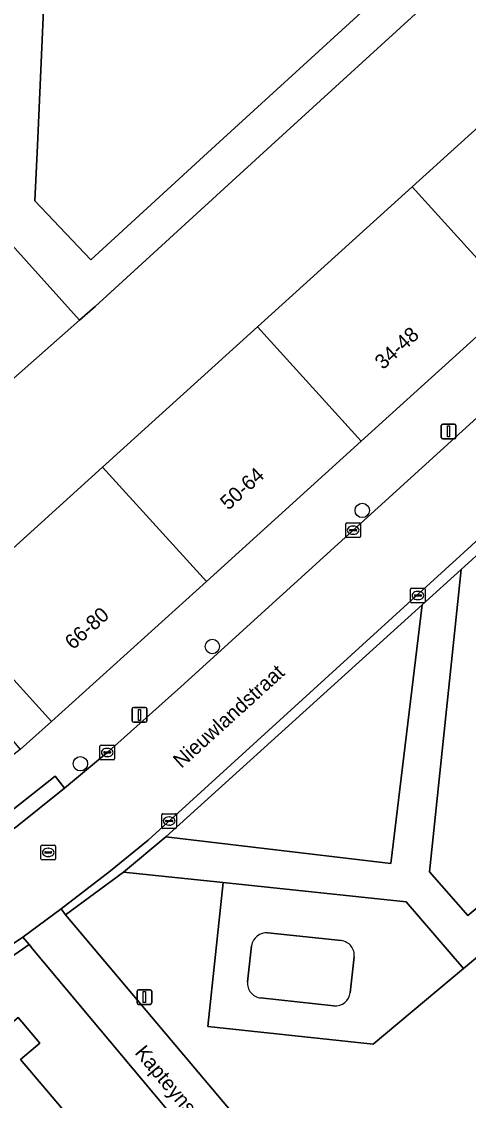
# Model space of a CAD drawing. Extents: x 159888 to 160761, y 384031 to 384750.
# Drawn here: x 160389.3 to 160419.7, y 384185.1 to 384258.4 of the extents above; entities that cross this region are included whole.
import ezdxf

# ---------------------------------------------------------------- set-up
doc = ezdxf.new("R2010")
doc.units = 0
for name, color, linetype in [('IMGEO_Boom', 7, 'Continuous'), ('IMGEO_Erf', 7, 'Continuous'), ('IMGEO_Groenvoorziening', 7, 'Continuous'), ('IMGEO_Kolk', 7, 'Continuous'), ('IMGEO_Lichtmast', 7, 'Continuous'), ('IMGEO_Openbare_ruimte_label', 7, 'Continuous'), ('IMGEO_Pand', 7, 'Continuous'), ('IMGEO_Pand_nummerreeks', 7, 'Continuous'), ('IMGEO_Rijbaan_lokaal_open', 7, 'Continuous'), ('IMGEO_Rioolput', 7, 'Continuous'), ('IMGEO_Voetpad_halfverhard', 7, 'Continuous'), ('IMGEO_Voetpad_open', 7, 'Continuous')]:
    doc.layers.add(name, color=color, linetype=linetype)

msp = doc.modelspace()

# ---------------------------------------------------------------- linework, layer by layer
at = {"layer": 'IMGEO_Boom'}
for centre in [(160412.495, 384225.187), (160402.299, 384215.935), (160393.33, 384207.96)]:
    msp.add_circle(centre, 0.489, dxfattribs=at)
at = {"layer": 'IMGEO_Erf'}
for points in [[(160415.894, 384247.195), (160418.994, 384250), (160426.423, 384256.722), (160436.74, 384266.058), (160437.684, 384267.073), (160432.866, 384274.257), (160406.309, 384250), (160394.332, 384239.06), (160393.278, 384238.132), (160385.071, 384230.903), (160377.553, 384231.423), (160373.824, 384235.664), (160374.226, 384244.326), (160369.777, 384244.623), (160364.144, 384239.222), (160389.244, 384208.933), (160391.374, 384210.83), (160384.306, 384218.612), (160394.835, 384228.14), (160405.365, 384237.667)], [(160445.745, 384203.546), (160456.575, 384212.575), (160467.421, 384221.617), (160468.175, 384222.224), (160462.762, 384230.216), (160419.38, 384194.033), (160413.229, 384188.902), (160401.999, 384190.089), (160403.03, 384199.875), (160396.267, 384200.587), (160392.322, 384197.688), (160392.679, 384197.264), (160418.154, 384167.028), (160419.883, 384168.51), (160413.255, 384176.46), (160424.085, 384185.489), (160434.915, 384194.518)], [(160416.754, 384163.478), (160415.675, 384164.808), (160415.333, 384165.23), (160390.189, 384195.245), (160389.837, 384195.662), (160374.65, 384185.092), (160396.428, 384153.672), (160398.179, 384151.117)], [(160398.757, 384176.656), (160408.329, 384165.398), (160409.667, 384166.525), (160411.148, 384164.766), (160403.853, 384158.617), (160402.339, 384160.413), (160402.678, 384160.699), (160393.207, 384171.937), (160383.736, 384183.175), (160383.291, 384182.8), (160381.81, 384184.558), (160389.098, 384190.7), (160390.568, 384188.957), (160389.246, 384187.843)]]:
    msp.add_lwpolyline(points, close=True, dxfattribs=at)
at = {"layer": 'IMGEO_Groenvoorziening'}
for points in [[(160418.424, 384293.635), (160415.176, 384290.342), (160415.838, 384289.689), (160407.979, 384281.961), (160396.416, 384270.415), (160395.73, 384269.729), (160395.281, 384270.172), (160391.104, 384265.938), (160390.406, 384250), (160390.241, 384246.234), (160394.04, 384242.242), (160402.528, 384250), (160431.422, 384276.411)], [(160411.06, 384195.931), (160406.074, 384196.458)], [(160404.976, 384195.576), (160404.7, 384193.138)], [(160411.673, 384192.386), (160411.949, 384194.824)], [(160405.588, 384192.031), (160410.574, 384191.504)]]:
    msp.add_lwpolyline(points, dxfattribs=at)
for points in [[(160419.212, 384221.179), (160417.064, 384200.601), (160419.671, 384197.644), (160461.362, 384232.282), (160452.167, 384245.857), (160447.736, 384241.886), (160445.123, 384244.678)], [(160399.146, 384202.981), (160414.45, 384201.178), (160416.564, 384218.778)]]:
    msp.add_lwpolyline(points, close=True, dxfattribs=at)
for centre, radius, start, end in [((160405.969, 384195.464), 1, 83.9844, 173.56395), ((160410.954, 384194.936), 1.001, 353.60163, 83.93227), ((160405.695, 384193.026), 1.001, 173.60592, 263.86502), ((160410.678, 384192.5), 1.001, 264.02483, 353.47259)]:
    msp.add_arc(centre, radius, start, end, dxfattribs=at)
at = {"layer": 'IMGEO_Kolk'}
for p, q in [((160411.375, 384223.419), (160411.375, 384224.271)), ((160411.45, 384224.345), (160412.302, 384224.345)), ((160411.863, 384224.125), (160411.888, 384224.125)), ((160412.376, 384224.271), (160412.376, 384223.419)), ((160412.302, 384223.345), (160411.45, 384223.345)), ((160411.634, 384223.839), (160411.634, 384223.851)), ((160412.072, 384223.802), (160411.674, 384223.802)), ((160411.677, 384223.888), (160412.075, 384223.888)), ((160411.886, 384223.565), (160411.861, 384223.565)), ((160412.118, 384223.851), (160412.118, 384223.839)), ((160415.78, 384218.975), (160415.78, 384219.827)), ((160415.855, 384219.901), (160416.707, 384219.901)), ((160416.268, 384219.681), (160416.293, 384219.681)), ((160416.781, 384219.827), (160416.781, 384218.975)), ((160416.707, 384218.901), (160415.855, 384218.901)), ((160416.039, 384219.395), (160416.039, 384219.407)), ((160416.477, 384219.358), (160416.079, 384219.358)), ((160416.082, 384219.444), (160416.48, 384219.444)), ((160416.291, 384219.121), (160416.266, 384219.121)), ((160416.523, 384219.407), (160416.523, 384219.395)), ((160394.656, 384208.304), (160394.656, 384209.156)), ((160394.731, 384209.23), (160395.583, 384209.23)), ((160394.915, 384208.724), (160394.915, 384208.736)), ((160395.353, 384208.687), (160394.955, 384208.687)), ((160394.958, 384208.773), (160395.356, 384208.773)), ((160395.144, 384209.01), (160395.169, 384209.01)), ((160395.399, 384208.736), (160395.399, 384208.724)), ((160395.657, 384209.156), (160395.657, 384208.304)), ((160395.583, 384208.23), (160394.731, 384208.23)), ((160395.167, 384208.45), (160395.142, 384208.45)), ((160398.868, 384203.64), (160398.868, 384204.492)), ((160398.943, 384204.566), (160399.795, 384204.566)), ((160399.356, 384204.346), (160399.381, 384204.346)), ((160399.869, 384204.492), (160399.869, 384203.64)), ((160399.795, 384203.566), (160398.943, 384203.566)), ((160399.127, 384204.06), (160399.127, 384204.072)), ((160399.565, 384204.023), (160399.167, 384204.023)), ((160399.17, 384204.109), (160399.568, 384204.109)), ((160399.379, 384203.786), (160399.354, 384203.786)), ((160399.611, 384204.072), (160399.611, 384204.06))]:
    msp.add_line(p, q, dxfattribs=at)
for points in [[(160411.375, 384223.419), (160411.375, 384224.271)], [(160411.45, 384224.345), (160412.302, 384224.345)], [(160412.376, 384224.271), (160412.376, 384223.419)], [(160412.302, 384223.345), (160411.45, 384223.345)], [(160415.78, 384218.975), (160415.78, 384219.827)], [(160415.855, 384219.901), (160416.707, 384219.901)], [(160416.781, 384219.827), (160416.781, 384218.975)], [(160416.707, 384218.901), (160415.855, 384218.901)], [(160394.656, 384208.304), (160394.656, 384209.156)], [(160394.731, 384209.23), (160395.583, 384209.23)], [(160395.657, 384209.156), (160395.657, 384208.304)], [(160395.583, 384208.23), (160394.731, 384208.23)], [(160398.868, 384203.64), (160398.868, 384204.492)], [(160398.943, 384204.566), (160399.795, 384204.566)], [(160399.869, 384204.492), (160399.869, 384203.64)], [(160399.795, 384203.566), (160398.943, 384203.566)]]:
    msp.add_lwpolyline(points, dxfattribs=at)
for centre, radius, start, end in [((160411.452, 384224.269), 0.0765, 91.55205, 178.44795), ((160411.452, 384224.269), 0.0765, 91.55205, 178.44795), ((160412.3, 384224.269), 0.0765, 1.55205, 88.44795), ((160412.3, 384224.269), 0.0765, 1.55205, 88.44795), ((160411.452, 384223.421), 0.0765, 181.55205, 268.44795), ((160411.452, 384223.421), 0.0765, 181.55205, 268.44795), ((160411.674, 384223.848), 0.0403, 85.87752, 175.75265), ((160411.671, 384223.838), 0.0366, 178.93798, 274.71019), ((160412.075, 384223.845), 0.043, 264.86636, 352.45326), ((160412.079, 384223.85), 0.0386, 1.73085, 96.63898), ((160412.3, 384223.421), 0.0765, 271.55205, 358.44795), ((160412.3, 384223.421), 0.0765, 271.55205, 358.44795), ((160415.857, 384219.825), 0.0765, 91.55205, 178.44795), ((160415.857, 384219.825), 0.0765, 91.55205, 178.44795), ((160416.705, 384219.825), 0.0765, 1.55205, 88.44795), ((160416.705, 384219.825), 0.0765, 1.55205, 88.44795), ((160415.857, 384218.977), 0.0765, 181.55205, 268.44795), ((160415.857, 384218.977), 0.0765, 181.55205, 268.44795), ((160416.079, 384219.404), 0.0403, 85.87752, 175.75265), ((160416.076, 384219.394), 0.0366, 178.93798, 274.71019), ((160416.48, 384219.401), 0.043, 264.86636, 352.45326), ((160416.484, 384219.406), 0.0386, 1.73085, 96.63898), ((160416.705, 384218.977), 0.0765, 271.55205, 358.44795), ((160416.705, 384218.977), 0.0765, 271.55205, 358.44795), ((160394.733, 384209.154), 0.0765, 91.55205, 178.44795), ((160394.733, 384209.154), 0.0765, 91.55205, 178.44795), ((160394.955, 384208.733), 0.0403, 85.87752, 175.75265), ((160394.952, 384208.723), 0.0366, 178.93798, 274.71019), ((160395.356, 384208.73), 0.043, 264.86636, 352.45326), ((160395.36, 384208.735), 0.0386, 1.73085, 96.63898), ((160395.581, 384209.154), 0.0765, 1.55205, 88.44795), ((160395.581, 384209.154), 0.0765, 1.55205, 88.44795), ((160394.733, 384208.306), 0.0765, 181.55205, 268.44795), ((160394.733, 384208.306), 0.0765, 181.55205, 268.44795), ((160395.581, 384208.306), 0.0765, 271.55205, 358.44795), ((160395.581, 384208.306), 0.0765, 271.55205, 358.44795), ((160398.945, 384204.49), 0.0765, 91.55205, 178.44795), ((160398.945, 384204.49), 0.0765, 91.55205, 178.44795), ((160399.793, 384204.49), 0.0765, 1.55205, 88.44795), ((160399.793, 384204.49), 0.0765, 1.55205, 88.44795), ((160398.945, 384203.642), 0.0765, 181.55205, 268.44795), ((160398.945, 384203.642), 0.0765, 181.55205, 268.44795), ((160399.167, 384204.069), 0.0403, 85.87752, 175.75265), ((160399.164, 384204.059), 0.0366, 178.93798, 274.71019), ((160399.568, 384204.066), 0.043, 264.86636, 352.45326), ((160399.572, 384204.071), 0.0386, 1.73085, 96.63898), ((160399.793, 384203.642), 0.0765, 271.55205, 358.44795), ((160399.793, 384203.642), 0.0765, 271.55205, 358.44795)]:
    msp.add_arc(centre, radius, start, end, dxfattribs=at)
for centre, major_axis, ratio, start_param, end_param in [((160411.862, 384223.845), (-0.387, 0.002), 0.722429, 4.712389, 7.853982), ((160411.887, 384223.845), (-0.39, 0.002), 0.717154, 1.570796, 4.712389), ((160416.267, 384219.401), (-0.387, 0.002), 0.722429, 4.712389, 7.853982), ((160416.292, 384219.401), (-0.39, 0.002), 0.717154, 1.570796, 4.712389), ((160395.143, 384208.73), (-0.387, 0.002), 0.722429, 4.712389, 7.853982), ((160395.168, 384208.73), (-0.39, 0.002), 0.717154, 1.570796, 4.712389), ((160399.355, 384204.066), (-0.387, 0.002), 0.722429, 4.712389, 7.853982), ((160399.38, 384204.066), (-0.39, 0.002), 0.717154, 1.570796, 4.712389)]:
    msp.add_ellipse(centre, major_axis=major_axis, ratio=ratio, start_param=start_param, end_param=end_param, dxfattribs=at)
at = {"layer": 'IMGEO_Lichtmast'}
for p, q in [((160417.868, 384230.158), (160417.868, 384230.958)), ((160417.868, 384230.958), (160417.868, 384230.158)), ((160417.968, 384231.058), (160418.758, 384231.058)), ((160418.758, 384231.058), (160417.968, 384231.058)), ((160418.858, 384230.958), (160418.858, 384230.158)), ((160418.858, 384230.158), (160418.858, 384230.958)), ((160418.758, 384230.058), (160417.968, 384230.058)), ((160417.968, 384230.058), (160418.758, 384230.058)), ((160396.853, 384210.886), (160396.853, 384211.686)), ((160396.853, 384211.686), (160396.853, 384210.886)), ((160396.953, 384211.786), (160397.743, 384211.786)), ((160397.743, 384211.786), (160396.953, 384211.786)), ((160397.843, 384211.686), (160397.843, 384210.886)), ((160397.843, 384210.886), (160397.843, 384211.686)), ((160397.743, 384210.786), (160396.953, 384210.786)), ((160396.953, 384210.786), (160397.743, 384210.786)), ((160397.187, 384191.695), (160397.187, 384192.495)), ((160397.187, 384192.495), (160397.187, 384191.695)), ((160397.287, 384192.595), (160398.077, 384192.595)), ((160398.077, 384192.595), (160397.287, 384192.595)), ((160398.177, 384192.495), (160398.177, 384191.695)), ((160398.177, 384191.695), (160398.177, 384192.495)), ((160398.077, 384191.595), (160397.287, 384191.595)), ((160397.287, 384191.595), (160398.077, 384191.595))]:
    msp.add_line(p, q, dxfattribs=at)
for points in [[(160418.288, 384230.933), (160418.438, 384230.933), (160418.438, 384230.183), (160418.288, 384230.183), (160418.288, 384230.933)], [(160397.273, 384211.661), (160397.423, 384211.661), (160397.423, 384210.911), (160397.273, 384210.911), (160397.273, 384211.661)], [(160397.607, 384192.47), (160397.757, 384192.47), (160397.757, 384191.72), (160397.607, 384191.72), (160397.607, 384192.47)]]:
    msp.add_lwpolyline(points, dxfattribs=at)
for centre, start, end in [((160417.968, 384230.958), 90, 180), ((160417.968, 384230.958), 90, 180), ((160418.758, 384230.958), 0, 90), ((160418.758, 384230.958), 360, 90), ((160417.968, 384230.158), 180, 270), ((160417.968, 384230.158), 180, 270), ((160418.758, 384230.158), 270, 0), ((160418.758, 384230.158), 270, 0), ((160396.953, 384211.686), 90, 180), ((160396.953, 384211.686), 90, 180), ((160397.743, 384211.686), 0, 90), ((160397.743, 384211.686), 360, 90), ((160396.953, 384210.886), 180, 270), ((160396.953, 384210.886), 180, 270), ((160397.743, 384210.886), 270, 0), ((160397.743, 384210.886), 270, 0), ((160397.287, 384192.495), 90, 180), ((160397.287, 384192.495), 90, 180), ((160398.077, 384192.495), 0, 90), ((160398.077, 384192.495), 360, 90), ((160397.287, 384191.695), 180, 270), ((160397.287, 384191.695), 180, 270), ((160398.077, 384191.695), 270, 0), ((160398.077, 384191.695), 270, 0)]:
    msp.add_arc(centre, 0.1, start, end, dxfattribs=at)
at = {"layer": 'IMGEO_Pand'}
for points in [[(160426.423, 384256.722), (160418.994, 384250), (160415.894, 384247.195), (160422.945, 384239.432), (160433.468, 384248.966)], [(160415.894, 384247.195), (160405.365, 384237.667), (160412.421, 384229.898), (160422.945, 384239.432)], [(160394.835, 384228.14), (160401.898, 384220.364), (160412.421, 384229.898), (160405.365, 384237.667)], [(160394.835, 384228.14), (160384.306, 384218.612), (160391.374, 384210.83), (160401.898, 384220.364)], [(160393.207, 384171.937), (160398.757, 384176.656), (160389.246, 384187.843), (160390.568, 384188.957), (160389.098, 384190.7), (160381.81, 384184.558), (160383.291, 384182.8), (160383.736, 384183.175)]]:
    msp.add_lwpolyline(points, close=True, dxfattribs=at)
at = {"layer": 'IMGEO_Rijbaan_lokaal_open'}
for points in [[(160445.18, 384254.092), (160440.675, 384250), (160400.149, 384213.193), (160395.244, 384208.801), (160392.259, 384206.298), (160388.92, 384203.637), (160388.797, 384203.549), (160386.395, 384201.834), (160376.559, 384195.084), (160373.781, 384193.161)], [(160372.412, 384190.774), (160371.855, 384190.41), (160374.745, 384186.163), (160375.465, 384186.68), (160380.904, 384190.464), (160389.416, 384196.161), (160392.025, 384198.09), (160395.382, 384200.689), (160397.932, 384202.765), (160449.329, 384249.596)]]:
    msp.add_lwpolyline(points, dxfattribs=at)
at = {"layer": 'IMGEO_Rioolput'}
for p, q in [((160390.645, 384201.505), (160390.645, 384202.357)), ((160390.72, 384202.431), (160391.572, 384202.431)), ((160391.133, 384202.211), (160391.158, 384202.211)), ((160391.646, 384202.357), (160391.646, 384201.505)), ((160391.572, 384201.431), (160390.72, 384201.431)), ((160390.904, 384201.925), (160390.904, 384201.937)), ((160391.342, 384201.888), (160390.944, 384201.888)), ((160390.947, 384201.974), (160391.345, 384201.974)), ((160391.156, 384201.651), (160391.131, 384201.651)), ((160391.388, 384201.937), (160391.388, 384201.925))]:
    msp.add_line(p, q, dxfattribs=at)
for points in [[(160390.645, 384201.505), (160390.645, 384202.357)], [(160390.72, 384202.431), (160391.572, 384202.431)], [(160391.646, 384202.357), (160391.646, 384201.505)], [(160391.572, 384201.431), (160390.72, 384201.431)]]:
    msp.add_lwpolyline(points, dxfattribs=at)
for centre, radius, start, end in [((160390.722, 384202.355), 0.0765, 91.55205, 178.44795), ((160390.722, 384202.355), 0.0765, 91.55205, 178.44795), ((160391.57, 384202.355), 0.0765, 1.55205, 88.44795), ((160391.57, 384202.355), 0.0765, 1.55205, 88.44795), ((160390.722, 384201.507), 0.0765, 181.55205, 268.44795), ((160390.722, 384201.507), 0.0765, 181.55205, 268.44795), ((160390.944, 384201.934), 0.0403, 85.87752, 175.75265), ((160390.941, 384201.924), 0.0366, 178.93798, 274.71019), ((160391.345, 384201.931), 0.043, 264.86636, 352.45326), ((160391.349, 384201.936), 0.0386, 1.73085, 96.63898), ((160391.57, 384201.507), 0.0765, 271.55205, 358.44795), ((160391.57, 384201.507), 0.0765, 271.55205, 358.44795)]:
    msp.add_arc(centre, radius, start, end, dxfattribs=at)
for centre, major_axis, ratio, start_param, end_param in [((160391.132, 384201.931), (-0.387, 0.002), 0.722429, 4.712389, 7.853982), ((160391.157, 384201.931), (-0.39, 0.002), 0.717154, 1.570796, 4.712389)]:
    msp.add_ellipse(centre, major_axis=major_axis, ratio=ratio, start_param=start_param, end_param=end_param, dxfattribs=at)
at = {"layer": 'IMGEO_Voetpad_halfverhard'}
for points in [[(160390.241, 384246.234), (160390.406, 384250), (160391.104, 384265.938), (160388.378, 384263.174), (160387.768, 384250), (160387.57, 384245.716), (160371.882, 384246.688), (160369.777, 384244.623), (160374.226, 384244.326), (160388.452, 384243.469), (160393.278, 384238.132), (160394.332, 384239.06), (160406.309, 384250), (160432.866, 384274.257), (160431.422, 384276.411), (160402.528, 384250), (160394.04, 384242.242)], [(160374.226, 384244.326), (160373.824, 384235.664), (160377.553, 384231.423), (160385.071, 384230.903), (160393.278, 384238.132), (160388.452, 384243.469)], [(160415.475, 384198.563), (160403.03, 384199.875), (160401.999, 384190.089), (160413.229, 384188.902), (160419.38, 384194.033)]]:
    msp.add_lwpolyline(points, close=True, dxfattribs=at)
for points in [[(160406.074, 384196.458), (160411.06, 384195.931)], [(160404.7, 384193.138), (160404.976, 384195.576)], [(160411.949, 384194.824), (160411.673, 384192.386)], [(160410.574, 384191.504), (160405.588, 384192.031)]]:
    msp.add_lwpolyline(points, dxfattribs=at)
for centre, radius, start, end in [((160405.969, 384195.464), 1, 83.9844, 173.56395), ((160410.954, 384194.936), 1.001, 353.60163, 83.93227), ((160405.695, 384193.026), 1.001, 173.60592, 263.86502), ((160410.678, 384192.5), 1.001, 264.02483, 353.47259)]:
    msp.add_arc(centre, radius, start, end, dxfattribs=at)
at = {"layer": 'IMGEO_Voetpad_open'}
for points in [[(160446.245, 384255.579), (160443.774, 384258.302), (160434.61, 384250), (160433.468, 384248.966), (160422.945, 384239.432), (160412.421, 384229.898), (160401.898, 384220.364), (160391.374, 384210.83), (160389.244, 384208.933), (160386.728, 384206.983), (160368.445, 384194.271), (160371.855, 384190.41), (160372.412, 384190.774)], [(160373.781, 384193.161), (160376.559, 384195.084), (160386.395, 384201.834), (160388.797, 384203.549), (160388.151, 384204.364), (160391.613, 384207.113), (160392.259, 384206.298), (160395.244, 384208.801), (160400.149, 384213.193), (160440.675, 384250)], [(160396.267, 384200.587), (160399.146, 384202.981), (160416.564, 384218.778), (160419.212, 384221.179), (160445.123, 384244.678), (160449.981, 384249.084), (160449.443, 384249.697)], [(160449.329, 384249.596), (160397.932, 384202.765), (160395.382, 384200.689), (160392.025, 384198.09), (160392.322, 384197.688), (160396.267, 384200.587)]]:
    msp.add_lwpolyline(points, dxfattribs=at)
for points in [[(160419.212, 384221.179), (160416.564, 384218.778), (160414.45, 384201.178), (160399.146, 384202.981), (160396.267, 384200.587), (160403.03, 384199.875), (160415.475, 384198.563), (160419.38, 384194.033), (160462.762, 384230.216), (160461.362, 384232.282), (160419.671, 384197.644), (160417.064, 384200.601)], [(160388.797, 384203.549), (160388.92, 384203.637), (160392.259, 384206.298), (160391.613, 384207.113), (160388.151, 384204.364)], [(160392.679, 384197.264), (160392.322, 384197.688), (160392.025, 384198.09), (160389.416, 384196.161), (160389.837, 384195.662), (160390.189, 384195.245), (160415.333, 384165.23), (160415.675, 384164.808), (160418.154, 384167.028)], [(160389.837, 384195.662), (160389.416, 384196.161), (160380.904, 384190.464), (160375.465, 384186.68), (160374.745, 384186.163), (160374.211, 384185.787), (160374.65, 384185.092)]]:
    msp.add_lwpolyline(points, close=True, dxfattribs=at)

# ---------------------------------------------------------------- texts
at = {"layer": 'IMGEO_Openbare_ruimte_label'}
for s, rotation, p in [('Nieuwlandstraat', 42.24284, (160400.195, 384207.608)), ('Kapteynstraat', 309.8863, (160396.976, 384188.289))]:
    msp.add_text(s, height=1, rotation=rotation, dxfattribs=at).set_placement(p)
at = {"layer": 'IMGEO_Pand_nummerreeks'}
for s, rotation, p in [('34-48', 42.24089, (160413.908, 384234.72)), ('50-64', 42.47051, (160403.395, 384225.16)), ('66-80', 42.01137, (160392.825, 384215.669))]:
    msp.add_text(s, height=1, rotation=rotation, dxfattribs=at).set_placement(p)

doc.saveas('drawing.dxf')
